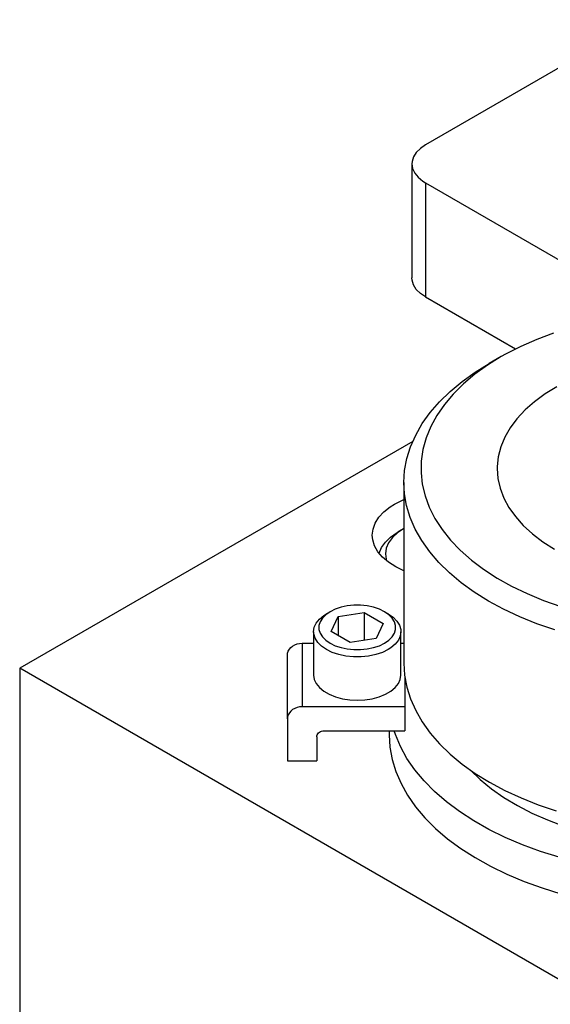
# Model space of a CAD drawing. Header units: inches. Extents: x 3 to 351, y 4 to 271.
# Tile 260 of 530: x 68.12 to 70.97, y 261.09 to 266.37. Entities that reach past the tile are written whole.
import ezdxf

# ---------------------------------------------------------------- set-up
doc = ezdxf.new("R2010")
doc.units = ezdxf.units.IN
doc.header["$LTSCALE"] = 0.5
doc.header["$MEASUREMENT"] = 0
doc.layers.add('DSS', color=7, linetype='Continuous')

msp = doc.modelspace()

# ---------------------------------------------------------------- linework, layer by layer
at = {"layer": 'DSS', "color": 9, "linetype": 'Continuous'}
for p, q in [((71.4589, 266.3732), (70.2961, 265.7019)), ((70.2681, 265.6826), (70.2463, 265.6608)), ((70.2961, 265.7019), (70.2681, 265.6826)), ((70.2314, 265.6372), (70.2238, 265.6124)), ((70.2463, 265.6608), (70.2314, 265.6372)), ((70.2238, 265.6124), (70.2229, 265.5998)), ((70.2229, 265.5998), (70.2229, 264.9874)), ((70.2229, 265.5998), (70.2267, 265.5747)), ((70.2267, 265.5747), (70.2379, 265.5504)), ((70.2379, 265.5504), (70.2564, 265.5276)), ((70.2564, 265.5276), (70.2814, 265.507)), ((70.2814, 265.507), (70.2961, 265.4977)), ((70.2961, 265.4977), (71.5004, 264.8024)), ((70.2238, 264.9749), (70.2229, 264.9874)), ((70.2314, 264.9501), (70.2238, 264.9749)), ((70.2463, 264.9264), (70.2314, 264.9501)), ((70.2681, 264.9046), (70.2463, 264.9264)), ((70.2961, 264.8854), (70.2681, 264.9046)), ((70.2961, 264.8854), (70.779, 264.6066))]:
    msp.add_line(p, q, dxfattribs=at)
at = {"layer": 'DSS', "color": 96, "linetype": 'Continuous'}
for p, q in [((70.2961, 265.4977), (70.2961, 264.8854)), ((69.6334, 263.0277), (69.6334, 262.6867))]:
    msp.add_line(p, q, dxfattribs=at)
at = {"layer": 'DSS', "color": 136, "linetype": 'Continuous'}
for p, q in [((70.9832, 264.6922), (70.8924, 264.6579)), ((70.8063, 264.6199), (70.7252, 264.5783)), ((70.8924, 264.6579), (70.8063, 264.6199)), ((70.7021, 264.5653), (70.6283, 264.5194)), ((70.7021, 264.5653), (70.6373, 264.5278)), ((70.7252, 264.5783), (70.7021, 264.5653)), ((70.6283, 264.5194), (70.5605, 264.4705)), ((70.5629, 264.4818), (70.6373, 264.5278)), ((70.4926, 264.4316), (70.5629, 264.4818)), ((70.5605, 264.4705), (70.4992, 264.4188)), ((70.4287, 264.3786), (70.4926, 264.4316)), ((70.4992, 264.4188), (70.4446, 264.3647)), ((71.0008, 264.4042), (70.9376, 264.3655)), ((70.3716, 264.3232), (70.4287, 264.3786)), ((70.4446, 264.3647), (70.3971, 264.3084)), ((70.9376, 264.3655), (70.8805, 264.3237)), ((70.3214, 264.2655), (70.3716, 264.3232)), ((70.3971, 264.3084), (70.3569, 264.2503)), ((70.8805, 264.3237), (70.8298, 264.2793)), ((70.2786, 264.2059), (70.3214, 264.2655)), ((70.3569, 264.2503), (70.3242, 264.1906)), ((70.8298, 264.2793), (70.7861, 264.2324)), ((70.2432, 264.1447), (70.2786, 264.2059)), ((70.3242, 264.1906), (70.2993, 264.1296)), ((70.7861, 264.2324), (70.7495, 264.1836)), ((70.2155, 264.0821), (70.2432, 264.1447)), ((70.7495, 264.1836), (70.7204, 264.1331)), ((70.1956, 264.0186), (70.2155, 264.0821)), ((70.2993, 264.1296), (70.2821, 264.0678)), ((70.7204, 264.1331), (70.699, 264.0813)), ((70.2821, 264.0678), (70.273, 264.0054)), ((70.699, 264.0813), (70.6854, 264.0287)), ((70.1836, 263.9545), (70.1956, 264.0186)), ((70.273, 264.0054), (70.2718, 263.9428)), ((70.6854, 264.0287), (70.6798, 263.9756)), ((70.1796, 263.89), (70.1836, 263.9545)), ((70.2718, 263.9428), (70.2786, 263.8803)), ((70.6798, 263.9756), (70.6796, 263.9648)), ((70.6796, 263.9648), (70.6836, 263.9116)), ((70.1796, 263.89), (70.1796, 262.9213)), ((70.1831, 263.8302), (70.1796, 263.89)), ((70.2786, 263.8803), (70.2934, 263.8183)), ((70.6836, 263.9116), (70.6956, 263.8589)), ((70.1945, 263.766), (70.1831, 263.8302)), ((70.2934, 263.8183), (70.316, 263.757)), ((70.6956, 263.8589), (70.7154, 263.8069)), ((70.2138, 263.7024), (70.1945, 263.766)), ((70.7154, 263.8069), (70.743, 263.7561)), ((70.316, 263.757), (70.3464, 263.6969)), ((70.743, 263.7561), (70.7781, 263.7069)), ((70.2409, 263.6398), (70.2138, 263.7024)), ((70.3464, 263.6969), (70.3844, 263.6383)), ((70.7781, 263.7069), (70.8204, 263.6596)), ((70.8204, 263.6596), (70.8697, 263.6147)), ((70.2757, 263.5784), (70.2409, 263.6398)), ((70.3844, 263.6383), (70.4297, 263.5814)), ((70.8697, 263.6147), (70.9255, 263.5723)), ((70.3181, 263.5187), (70.2757, 263.5784)), ((70.4297, 263.5814), (70.4822, 263.5266)), ((70.9255, 263.5723), (70.9875, 263.5329)), ((70.3677, 263.4609), (70.3181, 263.5187)), ((70.4822, 263.5266), (70.5416, 263.4742)), ((70.4243, 263.4052), (70.3677, 263.4609)), ((70.5416, 263.4742), (70.6075, 263.4245)), ((70.4877, 263.3521), (70.4243, 263.4052)), ((70.6075, 263.4245), (70.6795, 263.3777)), ((70.5576, 263.3017), (70.4877, 263.3521)), ((70.6795, 263.3777), (70.7573, 263.334)), ((70.6334, 263.2543), (70.5576, 263.3017)), ((70.7573, 263.334), (70.8405, 263.2939)), ((70.8405, 263.2939), (70.9286, 263.2573)), ((70.715, 263.2102), (70.6334, 263.2543)), ((70.9286, 263.2573), (71.0211, 263.2247)), ((70.8018, 263.1695), (70.715, 263.2102)), ((70.8934, 263.1325), (70.8018, 263.1695)), ((70.9894, 263.0994), (70.8934, 263.1325)), ((70.1796, 262.9213), (70.1836, 262.8568)), ((70.1836, 262.8568), (70.1956, 262.7926)), ((70.1956, 262.7926), (70.2155, 262.7291)), ((70.2155, 262.7291), (70.2432, 262.6666)), ((70.2432, 262.6666), (70.2786, 262.6054)), ((70.2786, 262.6054), (70.3214, 262.5458)), ((70.1006, 262.5581), (70.1006, 262.5359)), ((70.1344, 262.5375), (70.1274, 262.5581)), ((70.1006, 262.5359), (70.1046, 262.4698)), ((70.1614, 262.4732), (70.1344, 262.5375)), ((70.3214, 262.5458), (70.3716, 262.4881)), ((70.1046, 262.4698), (70.1166, 262.404)), ((70.1961, 262.4102), (70.1614, 262.4732)), ((70.3716, 262.4881), (70.4287, 262.4326)), ((70.1166, 262.404), (70.1365, 262.3389)), ((70.2383, 262.3487), (70.1961, 262.4102)), ((70.4287, 262.4326), (70.4926, 262.3797)), ((70.1365, 262.3389), (70.1642, 262.2747)), ((70.2879, 262.289), (70.2383, 262.3487)), ((70.4926, 262.3797), (70.5629, 262.3295)), ((70.5349, 262.3486), (70.5886, 262.2966)), ((70.3445, 262.2315), (70.2879, 262.289)), ((70.5629, 262.3295), (70.6392, 262.2823)), ((70.5886, 262.2966), (70.649, 262.2471)), ((70.1642, 262.2747), (70.1996, 262.2118)), ((70.6392, 262.2823), (70.7211, 262.2384)), ((70.649, 262.2471), (70.7157, 262.2004)), ((70.7211, 262.2384), (70.8083, 262.198)), ((70.1996, 262.2118), (70.2425, 262.1504)), ((70.408, 262.1765), (70.3445, 262.2315)), ((70.7157, 262.2004), (70.7884, 262.1568)), ((70.8083, 262.198), (70.9003, 262.1613)), ((70.2425, 262.1504), (70.2928, 262.091)), ((70.478, 262.1241), (70.408, 262.1765)), ((70.7884, 262.1568), (70.8667, 262.1165)), ((70.9003, 262.1613), (70.9966, 262.1285)), ((70.2928, 262.091), (70.3501, 262.0337)), ((70.5541, 262.0746), (70.478, 262.1241)), ((70.636, 262.0284), (70.5541, 262.0746)), ((70.8667, 262.1165), (70.95, 262.0797)), ((70.95, 262.0797), (71.038, 262.0468)), ((70.3501, 262.0337), (70.4141, 261.9789)), ((70.7233, 261.9855), (70.636, 262.0284)), ((70.4141, 261.9789), (70.4847, 261.9267)), ((70.8156, 261.9463), (70.7233, 261.9855)), ((70.4847, 261.9267), (70.5613, 261.8776)), ((70.9124, 261.9109), (70.8156, 261.9463)), ((70.5613, 261.8776), (70.6438, 261.8316)), ((71.0132, 261.8795), (70.9124, 261.9109)), ((70.6438, 261.8316), (70.7315, 261.7891)), ((70.7315, 261.7891), (70.8242, 261.7502)), ((70.8242, 261.7502), (70.9214, 261.7152)), ((70.9214, 261.7152), (71.0226, 261.6841))]:
    msp.add_line(p, q, dxfattribs=at)
at = {"layer": 'DSS', "color": 254, "linetype": 'Continuous'}
for p, q in [((70.2271, 264.1107), (68.1182, 262.8931)), ((70.106, 263.759), (70.129, 263.7734)), ((70.129, 263.7734), (70.172, 263.795)), ((70.172, 263.795), (70.1796, 263.7982)), ((70.0455, 263.7034), (70.0724, 263.7324)), ((70.0724, 263.7324), (70.106, 263.759)), ((70.014, 263.6404), (70.0259, 263.6725)), ((70.0259, 263.6725), (70.0455, 263.7034)), ((70.01, 263.6076), (70.014, 263.6404)), ((70.0124, 263.5826), (70.01, 263.6076)), ((70.0224, 263.5502), (70.0124, 263.5826)), ((70.0402, 263.5189), (70.0224, 263.5502)), ((70.0653, 263.4894), (70.0402, 263.5189)), ((70.0974, 263.4623), (70.0653, 263.4894)), ((70.1358, 263.4379), (70.0974, 263.4623)), ((70.1796, 263.4169), (70.1358, 263.4379)), ((89.3314, 250.6458), (68.1182, 262.8931)), ((68.1182, 262.8931), (68.1182, 260.8519))]:
    msp.add_line(p, q, dxfattribs=at)
at = {"layer": 'DSS', "color": 132, "linetype": 'Continuous'}
for p, q in [((70.1085, 263.5973), (70.143, 263.6219)), ((70.145, 263.6199), (70.1178, 263.5945)), ((70.143, 263.6219), (70.1511, 263.6267)), ((70.1787, 263.6427), (70.145, 263.6199)), ((70.1787, 263.6427), (70.1511, 263.6267)), ((70.1796, 263.6432), (70.1787, 263.6427)), ((70.0599, 263.5409), (70.0806, 263.5701)), ((70.0806, 263.5701), (70.1085, 263.5973)), ((70.0976, 263.5669), (70.0851, 263.5379)), ((70.1178, 263.5945), (70.0976, 263.5669)), ((70.0467, 263.5102), (70.0599, 263.5409)), ((70.0851, 263.5379), (70.0804, 263.5081)), ((70.0804, 263.5081), (70.0837, 263.4783)), ((70.0837, 263.4783), (70.0856, 263.4713)), ((69.7501, 263.1767), (69.7639, 263.1854)), ((69.7835, 263.1967), (69.7604, 263.1808)), ((69.7835, 263.1967), (69.7639, 263.1854)), ((69.8111, 263.2101), (69.7835, 263.1967)), ((69.7835, 263.1967), (69.7835, 263.1967)), ((69.8423, 263.2205), (69.8111, 263.2101)), ((69.8276, 263.1713), (69.967, 263.1929)), ((69.8761, 263.2276), (69.8423, 263.2205)), ((69.9116, 263.2312), (69.8761, 263.2276)), ((69.9476, 263.2312), (69.9116, 263.2312)), ((69.9831, 263.2276), (69.9476, 263.2312)), ((69.967, 263.1929), (70.069, 263.1339)), ((69.967, 263.1929), (69.967, 263.0434)), ((70.0169, 263.2205), (69.9831, 263.2276)), ((70.0481, 263.2101), (70.0169, 263.2205)), ((70.0757, 263.1967), (70.0481, 263.2101)), ((70.0954, 263.1854), (70.0757, 263.1967)), ((70.0989, 263.1808), (70.0757, 263.1967)), ((70.0954, 263.1854), (70.1216, 263.1673)), ((69.6988, 263.1132), (69.7094, 263.136)), ((69.7094, 263.136), (69.7266, 263.1574)), ((69.73, 263.1432), (69.7238, 263.1228)), ((69.7266, 263.1574), (69.7501, 263.1767)), ((69.7424, 263.1628), (69.73, 263.1432)), ((69.7604, 263.1808), (69.7424, 263.1628)), ((69.7902, 263.0908), (69.8276, 263.1713)), ((69.8276, 263.1713), (69.8276, 263.0692)), ((70.069, 263.1339), (70.0317, 263.0535)), ((70.1169, 263.1628), (70.0989, 263.1808)), ((70.1292, 263.1433), (70.1169, 263.1628)), ((70.1216, 263.1673), (70.142, 263.1469)), ((70.1355, 263.1228), (70.1292, 263.1433)), ((70.142, 263.1469), (70.156, 263.1247)), ((69.6952, 263.0897), (69.6988, 263.1132)), ((69.6952, 263.0897), (69.6952, 262.8572)), ((69.6961, 263.0779), (69.6952, 263.0897)), ((69.7238, 263.1228), (69.7238, 263.102)), ((69.7238, 263.102), (69.73, 263.0815)), ((69.73, 263.0815), (69.7424, 263.062)), ((69.8923, 263.0319), (69.7902, 263.0908)), ((70.1169, 263.062), (70.1292, 263.0815)), ((70.1292, 263.0815), (70.1355, 263.102)), ((70.1355, 263.102), (70.1355, 263.1228)), ((70.156, 263.1247), (70.1631, 263.1015)), ((70.164, 263.0897), (70.1604, 263.0662)), ((70.1631, 263.1015), (70.164, 263.0897)), ((70.164, 262.8572), (70.164, 263.0897)), ((69.7032, 263.0547), (69.6961, 263.0779)), ((69.7172, 263.0325), (69.7032, 263.0547)), ((69.7376, 263.0121), (69.7172, 263.0325)), ((69.7424, 263.062), (69.7604, 263.0439)), ((69.7604, 263.0439), (69.7835, 263.028)), ((69.7835, 263.028), (69.8111, 263.0147)), ((70.0317, 263.0535), (69.8923, 263.0319)), ((70.0481, 263.0147), (70.0757, 263.028)), ((70.0757, 263.028), (70.0989, 263.044)), ((70.0989, 263.044), (70.1169, 263.062)), ((70.1499, 263.0434), (70.1326, 263.0221)), ((70.1604, 263.0662), (70.1499, 263.0434)), ((69.7639, 262.994), (69.7376, 263.0121)), ((69.7952, 262.9789), (69.7639, 262.994)), ((69.8306, 262.9671), (69.7952, 262.9789)), ((69.8111, 263.0147), (69.8423, 263.0043)), ((69.8423, 263.0043), (69.8761, 262.9971)), ((69.8761, 262.9971), (69.9116, 262.9935)), ((69.9116, 262.9935), (69.9476, 262.9935)), ((69.9476, 262.9935), (69.9831, 262.9971)), ((69.9831, 262.9971), (70.0169, 263.0043)), ((70.0169, 263.0043), (70.0481, 263.0147)), ((70.0641, 262.9789), (70.0287, 262.9671)), ((70.0954, 262.994), (70.0641, 262.9789)), ((70.1092, 263.0027), (70.0954, 262.994)), ((70.1326, 263.0221), (70.1092, 263.0027)), ((69.869, 262.959), (69.8306, 262.9671)), ((69.9092, 262.9549), (69.869, 262.959)), ((69.9501, 262.9549), (69.9092, 262.9549)), ((69.9903, 262.959), (69.9501, 262.9549)), ((70.0287, 262.9671), (69.9903, 262.959)), ((69.6952, 262.8572), (69.6988, 262.8337)), ((69.6988, 262.8337), (69.7094, 262.8109)), ((70.1499, 262.8109), (70.1604, 262.8337)), ((70.1604, 262.8337), (70.164, 262.8572)), ((69.7094, 262.8109), (69.7266, 262.7896)), ((69.7266, 262.7896), (69.7501, 262.7702)), ((69.7501, 262.7702), (69.779, 262.7536)), ((70.0803, 262.7536), (70.1092, 262.7702)), ((70.1092, 262.7702), (70.1326, 262.7896)), ((70.1326, 262.7896), (70.1499, 262.8109)), ((69.779, 262.7536), (69.8124, 262.74)), ((69.8124, 262.74), (69.8495, 262.7301)), ((69.8495, 262.7301), (69.8889, 262.724)), ((69.8889, 262.724), (69.9296, 262.7219)), ((69.9296, 262.7219), (69.9703, 262.724)), ((69.9703, 262.724), (70.0098, 262.7301)), ((70.0098, 262.7301), (70.0468, 262.74)), ((70.0468, 262.74), (70.0803, 262.7536))]:
    msp.add_line(p, q, dxfattribs=at)
at = {"layer": 'DSS', "color": 2, "linetype": 'Continuous'}
for p, q in [((69.6064, 263.0238), (69.6197, 263.0267)), ((69.6197, 263.0267), (69.6334, 263.0277)), ((69.6334, 263.0277), (69.6952, 263.0277)), ((70.164, 263.0277), (70.1796, 263.0277)), ((69.5546, 262.9634), (69.5558, 262.9746)), ((69.5558, 262.9746), (69.5594, 262.9854)), ((69.5594, 262.9854), (69.5652, 262.9956)), ((69.5652, 262.9956), (69.573, 263.0047)), ((69.573, 263.0047), (69.5828, 263.0127)), ((69.5828, 263.0127), (69.594, 263.0191)), ((69.594, 263.0191), (69.6064, 263.0238)), ((69.5546, 262.6224), (69.5546, 262.9634)), ((70.1845, 262.8499), (70.1845, 262.6867)), ((69.573, 262.6638), (69.5652, 262.6546)), ((69.5828, 262.6717), (69.573, 262.6638)), ((69.594, 262.6781), (69.5828, 262.6717)), ((69.6064, 262.6829), (69.594, 262.6781)), ((69.6197, 262.6858), (69.6064, 262.6829)), ((69.6334, 262.6867), (69.6197, 262.6858)), ((70.1845, 262.6867), (69.6334, 262.6867)), ((70.1845, 262.6867), (70.1845, 262.5581)), ((69.5558, 262.6336), (69.5546, 262.6224)), ((69.5546, 262.6224), (69.5546, 262.3974)), ((69.5594, 262.6444), (69.5558, 262.6336)), ((69.5652, 262.6546), (69.5594, 262.6444)), ((69.7213, 262.5466), (69.7262, 262.5506)), ((69.7262, 262.5506), (69.7318, 262.5538)), ((69.7318, 262.5538), (69.738, 262.5562)), ((69.738, 262.5562), (69.7447, 262.5576)), ((69.7447, 262.5576), (69.7515, 262.5581)), ((69.7515, 262.5581), (70.1845, 262.5581)), ((69.7121, 262.526), (69.7127, 262.5316)), ((69.7121, 262.526), (69.7121, 262.3974)), ((69.7127, 262.5316), (69.7145, 262.537)), ((69.7145, 262.537), (69.7174, 262.5421)), ((69.7174, 262.5421), (69.7213, 262.5466)), ((69.5546, 262.3974), (69.7121, 262.3974))]:
    msp.add_line(p, q, dxfattribs=at)

doc.saveas('drawing.dxf')
